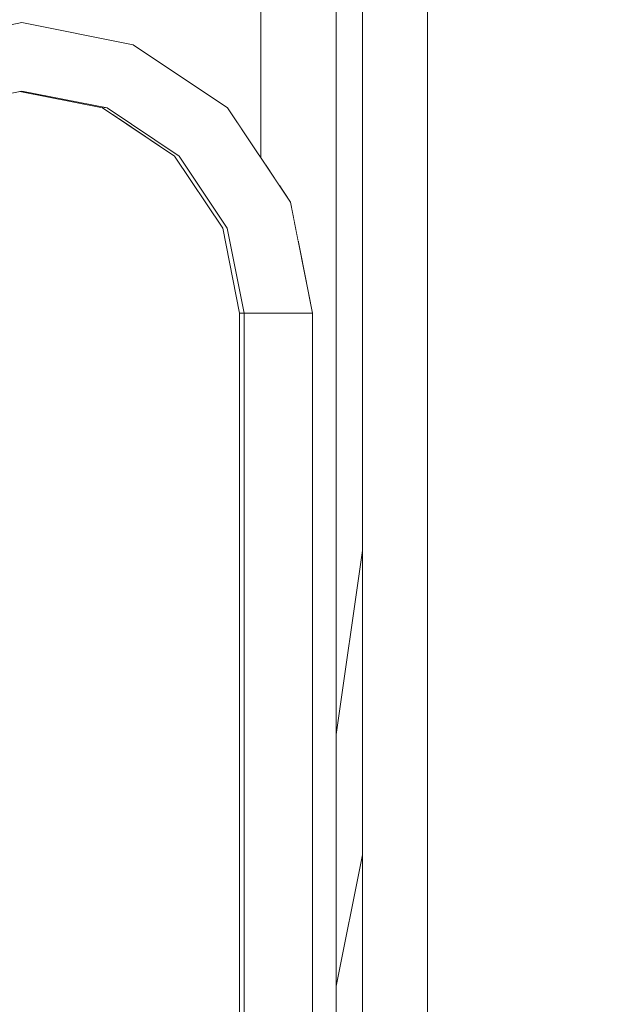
# Model space of a CAD drawing. Header units: millimetres. Extents: x -30280 to 309309, y -17460 to 4378.
# Tile 617 of 656: x 163211 to 163383, y -13454 to -13166. Entities that reach past the tile are written whole.
import ezdxf

# ---------------------------------------------------------------- set-up
doc = ezdxf.new("R2010")
doc.units = ezdxf.units.MM
doc.header["$MEASUREMENT"] = 0
doc.linetypes.add('Wipeout_Contour', pattern=[1000, 0, -1000])
doc.layers.add('P1_PLANTA PRIMERA_4_Nuevo_01 Sanitaris', color=7, linetype='Continuous')
doc.layers.add('P1_PLANTA PRIMERA_4_Nuevo_08_E_Envans secs', color=7, linetype='Continuous')
for name, color, linetype, lineweight in [('P1_PLANTA PRIMERA_4_Nuevo_01 Sanitaris_Pluma_Nº__1', 7, 'Continuous', 5), ('P1_PLANTA PRIMERA_4_Nuevo_01 Sanitaris_Pluma_Nº__75', 7, 'Continuous', 5), ('P1_PLANTA PRIMERA_4_Nuevo_08_E_Envans secs_Pluma_Nº__1', 7, 'Continuous', 5)]:
    doc.layers.add(name, color=color, linetype=linetype, lineweight=lineweight)

msp = doc.modelspace()

# ---------------------------------------------------------------- wipeouts: each hides what was drawn before it
at = {"color": 254, "linetype": 'Wipeout_Contour', "lineweight": 0, "ltscale": 491499.172021}
msp.add_wipeout([(163275.17, -13252.05), (163275.17, -13994.04), (163275.94, -13252.05)], dxfattribs=at).dxf.layer = 'P1_PLANTA PRIMERA_4_Nuevo_01 Sanitaris'
at = {"color": 254, "linetype": 'Wipeout_Contour', "lineweight": 0, "ltscale": 655424.220784}
msp.add_wipeout([(163290.34, -13252.05), (163286.51, -13252.05), (163286.51, -13992.05), (163290.34, -13992.05)], dxfattribs=at).dxf.layer = 'P1_PLANTA PRIMERA_4_Nuevo_01 Sanitaris'
at = {"color": 254, "linetype": 'Wipeout_Contour', "lineweight": 0, "ltscale": 655433.291838}
msp.add_wipeout([(163303.39, -13444.41), (163303.39, -13448.84), (163311.08, -13410.46), (163311.08, -13406.03)], dxfattribs=at).dxf.layer = 'P1_PLANTA PRIMERA_4_Nuevo_01 Sanitaris'

# ---------------------------------------------------------------- next in the draw order: wipeouts: each hides what was drawn before it
at = {"color": 254, "linetype": 'Wipeout_Contour', "lineweight": 0, "ltscale": 491501.240855}
msp.add_wipeout([(163275.94, -13252.05), (163275.94, -13993.89), (163276.49, -13252.05)], dxfattribs=at).dxf.layer = 'P1_PLANTA PRIMERA_4_Nuevo_01 Sanitaris'
at = {"color": 254, "linetype": 'Wipeout_Contour', "lineweight": 0, "ltscale": 655438.300951}
msp.add_wipeout([(163290.34, -13252.05), (163290.34, -13992.05), (163293.58, -13992.05), (163293.58, -13252.05)], dxfattribs=at).dxf.layer = 'P1_PLANTA PRIMERA_4_Nuevo_01 Sanitaris'
at = {"color": 254, "linetype": 'Wipeout_Contour', "lineweight": 0, "ltscale": 819289.371339}
msp.add_wipeout([(163303.39, -13432.3), (163303.39, -13444.41), (163311.08, -13406.03), (163311.08, -13403.42), (163309.24, -13403.1)], dxfattribs=at).dxf.layer = 'P1_PLANTA PRIMERA_4_Nuevo_01 Sanitaris'

# ---------------------------------------------------------------- next in the draw order: wipeouts: each hides what was drawn before it
at = {"color": 254, "linetype": 'Wipeout_Contour', "lineweight": 0, "ltscale": 491423.372085}
msp.add_wipeout([(163270.23, -13227.18), (163275.17, -13252.05), (163270.94, -13226.89)], dxfattribs=at).dxf.layer = 'P1_PLANTA PRIMERA_4_Nuevo_01 Sanitaris'
at = {"color": 254, "linetype": 'Wipeout_Contour', "lineweight": 0, "ltscale": 655449.063436}
msp.add_wipeout([(163293.58, -13252.05), (163293.58, -13992.05), (163295.74, -13992.05), (163295.74, -13252.05)], dxfattribs=at).dxf.layer = 'P1_PLANTA PRIMERA_4_Nuevo_01 Sanitaris'
at = {"color": 254, "linetype": 'Wipeout_Contour', "lineweight": 0, "ltscale": 655422.341754}
msp.add_wipeout([(163306.04, -13402.55), (163303.39, -13415.77), (163303.39, -13432.3), (163309.24, -13403.1)], dxfattribs=at).dxf.layer = 'P1_PLANTA PRIMERA_4_Nuevo_01 Sanitaris'

# ---------------------------------------------------------------- next in the draw order: wipeouts: each hides what was drawn before it
at = {"color": 254, "linetype": 'Wipeout_Contour', "lineweight": 0, "ltscale": 491384.887755}
msp.add_wipeout([(163256.14, -13206.09), (163270.23, -13227.18), (163256.71, -13205.59)], dxfattribs=at).dxf.layer = 'P1_PLANTA PRIMERA_4_Nuevo_01 Sanitaris'
at = {"color": 254, "linetype": 'Wipeout_Contour', "lineweight": 0, "ltscale": 491560.474673}
msp.add_wipeout([(163295.74, -13252.05), (163295.74, -13992.05), (163296.49, -13252.05)], dxfattribs=at).dxf.layer = 'P1_PLANTA PRIMERA_4_Nuevo_01 Sanitaris'
at = {"color": 254, "linetype": 'Wipeout_Contour', "lineweight": 0, "ltscale": 491577.174244}
msp.add_wipeout([(163311.08, -13390.25), (163309.24, -13403.1), (163311.08, -13403.42)], dxfattribs=at).dxf.layer = 'P1_PLANTA PRIMERA_4_Nuevo_01 Sanitaris'
at = {"color": 254, "linetype": 'Wipeout_Contour', "lineweight": 0, "ltscale": 491561.496667}
msp.add_wipeout([(163303.39, -13402.1), (163303.39, -13415.77), (163306.04, -13402.55)], dxfattribs=at).dxf.layer = 'P1_PLANTA PRIMERA_4_Nuevo_01 Sanitaris'

# ---------------------------------------------------------------- next in the draw order: wipeouts: each hides what was drawn before it
at = {"color": 254, "linetype": 'Wipeout_Contour', "lineweight": 0, "ltscale": 491325.682326}
msp.add_wipeout([(163235.15, -13191.76), (163256.14, -13206.09), (163236.37, -13192)], dxfattribs=at).dxf.layer = 'P1_PLANTA PRIMERA_4_Nuevo_01 Sanitaris'
at = {"color": 254, "linetype": 'Wipeout_Contour', "lineweight": 0, "ltscale": 491425.476565}
msp.add_wipeout([(163270.94, -13226.89), (163275.94, -13252.05), (163271.54, -13227.18)], dxfattribs=at).dxf.layer = 'P1_PLANTA PRIMERA_4_Nuevo_01 Sanitaris'
at = {"color": 254, "linetype": 'Wipeout_Contour', "lineweight": 0, "ltscale": 655429.194427}
msp.add_wipeout([(163306.04, -13402.55), (163309.24, -13403.1), (163311.08, -13390.25), (163311.08, -13367.32)], dxfattribs=at).dxf.layer = 'P1_PLANTA PRIMERA_4_Nuevo_01 Sanitaris'

# ---------------------------------------------------------------- next in the draw order: wipeouts: each hides what was drawn before it
at = {"color": 254, "linetype": 'Wipeout_Contour', "lineweight": 0, "ltscale": 491503.11615}
msp.add_wipeout([(163276.49, -13252.05), (163276.49, -13994.04), (163277.26, -13252.05)], dxfattribs=at).dxf.layer = 'P1_PLANTA PRIMERA_4_Nuevo_01 Sanitaris'
at = {"color": 254, "linetype": 'Wipeout_Contour', "lineweight": 0, "ltscale": 819272.428483}
msp.add_wipeout([(163303.39, -13398.13), (163303.39, -13402.1), (163306.04, -13402.55), (163311.08, -13367.32), (163311.08, -13344.39)], dxfattribs=at).dxf.layer = 'P1_PLANTA PRIMERA_4_Nuevo_01 Sanitaris'

# ---------------------------------------------------------------- next in the draw order: wipeouts: each hides what was drawn before it
at = {"color": 254, "linetype": 'Wipeout_Contour', "lineweight": 0, "ltscale": 655384.327125}
msp.add_wipeout([(163277.26, -13993.89), (163279.44, -13993.46), (163279.44, -13252.05), (163277.26, -13252.05)], dxfattribs=at).dxf.layer = 'P1_PLANTA PRIMERA_4_Nuevo_01 Sanitaris'
at = {"color": 254, "linetype": 'Wipeout_Contour', "lineweight": 0, "ltscale": 655412.184768}
msp.add_wipeout([(163303.39, -13381.35), (163303.39, -13398.13), (163311.08, -13344.39), (163311.08, -13327.61)], dxfattribs=at).dxf.layer = 'P1_PLANTA PRIMERA_4_Nuevo_01 Sanitaris'

# ---------------------------------------------------------------- next in the draw order: wipeouts: each hides what was drawn before it
at = {"color": 254, "linetype": 'Wipeout_Contour', "lineweight": 0, "ltscale": 491427.316741}
msp.add_wipeout([(163271.54, -13227.18), (163276.49, -13252.05), (163272.26, -13226.89)], dxfattribs=at).dxf.layer = 'P1_PLANTA PRIMERA_4_Nuevo_01 Sanitaris'
at = {"color": 254, "linetype": 'Wipeout_Contour', "lineweight": 0, "ltscale": 819274.884937}
msp.add_wipeout([(163279.44, -13252.05), (163279.44, -13993.46), (163281.4, -13993.07), (163282.69, -13992.81), (163282.69, -13252.05)], dxfattribs=at).dxf.layer = 'P1_PLANTA PRIMERA_4_Nuevo_01 Sanitaris'
at = {"color": 254, "linetype": 'Wipeout_Contour', "lineweight": 0, "ltscale": 655408.445845}
msp.add_wipeout([(163303.39, -13375.2), (163303.39, -13381.35), (163311.08, -13327.61), (163311.08, -13321.46)], dxfattribs=at).dxf.layer = 'P1_PLANTA PRIMERA_4_Nuevo_01 Sanitaris'

# ---------------------------------------------------------------- next in the draw order: wipeouts: each hides what was drawn before it
at = {"color": 254, "linetype": 'Wipeout_Contour', "lineweight": 0, "ltscale": 655360.696196}
msp.add_wipeout([(163301.92, -12976.11), (163301.92, -13540.05), (163303.39, -13540.05), (163303.39, -12974.64)], dxfattribs=at).dxf.layer = 'P1_PLANTA PRIMERA_4_Nuevo_01 Sanitaris'
at = {"color": 254, "linetype": 'Wipeout_Contour', "lineweight": 0, "ltscale": 655409.03146}
msp.add_wipeout([(163282.69, -13992.81), (163286.51, -13992.05), (163286.51, -13252.05), (163282.69, -13252.05)], dxfattribs=at).dxf.layer = 'P1_PLANTA PRIMERA_4_Nuevo_01 Sanitaris'

# ---------------------------------------------------------------- next in the draw order: wipeouts: each hides what was drawn before it
at = {"color": 254, "linetype": 'Wipeout_Contour', "lineweight": 0, "ltscale": 655349.965001}
msp.add_wipeout([(163297.89, -12977.58), (163297.89, -13540.05), (163301.92, -13540.05), (163301.92, -12976.11)], dxfattribs=at).dxf.layer = 'P1_PLANTA PRIMERA_4_Nuevo_01 Sanitaris'
at = {"color": 254, "linetype": 'Wipeout_Contour', "lineweight": 0, "ltscale": 655284.788397}
msp.add_wipeout([(163280.81, -13223.35), (163286.51, -13252.05), (163290.34, -13252.05), (163284.34, -13221.89)], dxfattribs=at).dxf.layer = 'P1_PLANTA PRIMERA_4_Nuevo_01 Sanitaris'

# ---------------------------------------------------------------- next in the draw order: wipeouts: each hides what was drawn before it
at = {"color": 254, "linetype": 'Wipeout_Contour', "lineweight": 0, "ltscale": 655231.110472}
msp.add_wipeout([(163264.55, -13199.02), (163280.81, -13223.35), (163284.34, -13221.89), (163267.25, -13196.31)], dxfattribs=at).dxf.layer = 'P1_PLANTA PRIMERA_4_Nuevo_01 Sanitaris'

# ---------------------------------------------------------------- next in the draw order: wipeouts: each hides what was drawn before it
at = {"color": 254, "linetype": 'Wipeout_Contour', "lineweight": 0, "ltscale": 655141.42476}
msp.add_wipeout([(163240.22, -13182.76), (163264.55, -13199.02), (163267.25, -13196.31), (163241.68, -13179.23)], dxfattribs=at).dxf.layer = 'P1_PLANTA PRIMERA_4_Nuevo_01 Sanitaris'
at = {"color": 254, "linetype": 'Wipeout_Contour', "lineweight": 0, "ltscale": 655298.11187}
msp.add_wipeout([(163284.34, -13221.89), (163290.34, -13252.05), (163293.58, -13252.05), (163287.33, -13220.64)], dxfattribs=at).dxf.layer = 'P1_PLANTA PRIMERA_4_Nuevo_01 Sanitaris'

# ---------------------------------------------------------------- next in the draw order: wipeouts: each hides what was drawn before it
at = {"color": 254, "linetype": 'Wipeout_Contour', "lineweight": 0, "ltscale": 655029.380085}
msp.add_wipeout([(163211.52, -13177.05), (163240.22, -13182.76), (163241.68, -13179.23), (163211.51, -13173.22)], dxfattribs=at).dxf.layer = 'P1_PLANTA PRIMERA_4_Nuevo_01 Sanitaris'
at = {"color": 254, "linetype": 'Wipeout_Contour', "lineweight": 0, "ltscale": 655241.963991}
msp.add_wipeout([(163267.25, -13196.31), (163284.34, -13221.89), (163287.33, -13220.64), (163269.54, -13194.02)], dxfattribs=at).dxf.layer = 'P1_PLANTA PRIMERA_4_Nuevo_01 Sanitaris'

# ---------------------------------------------------------------- next in the draw order: wipeouts: each hides what was drawn before it
at = {"color": 254, "linetype": 'Wipeout_Contour', "lineweight": 0, "ltscale": 654911.931818}
msp.add_wipeout([(163182.81, -13182.76), (163211.52, -13177.05), (163211.51, -13173.22), (163181.35, -13179.23)], dxfattribs=at).dxf.layer = 'P1_PLANTA PRIMERA_4_Nuevo_01 Sanitaris'
at = {"color": 254, "linetype": 'Wipeout_Contour', "lineweight": 0, "ltscale": 655148.155522}
msp.add_wipeout([(163241.68, -13179.23), (163267.25, -13196.31), (163269.54, -13194.02), (163242.92, -13176.23)], dxfattribs=at).dxf.layer = 'P1_PLANTA PRIMERA_4_Nuevo_01 Sanitaris'
at = {"color": 254, "linetype": 'Wipeout_Contour', "lineweight": 0, "ltscale": 655308.290506}
msp.add_wipeout([(163287.33, -13220.64), (163293.58, -13252.05), (163295.74, -13252.05), (163289.33, -13219.81)], dxfattribs=at).dxf.layer = 'P1_PLANTA PRIMERA_4_Nuevo_01 Sanitaris'

# ---------------------------------------------------------------- next in the draw order: wipeouts: each hides what was drawn before it
at = {"color": 254, "linetype": 'Wipeout_Contour', "lineweight": 0, "ltscale": 655030.960235}
msp.add_wipeout([(163211.51, -13173.22), (163241.68, -13179.23), (163242.92, -13176.23), (163211.51, -13169.98)], dxfattribs=at).dxf.layer = 'P1_PLANTA PRIMERA_4_Nuevo_01 Sanitaris'
at = {"color": 254, "linetype": 'Wipeout_Contour', "lineweight": 0, "ltscale": 655250.250472}
msp.add_wipeout([(163269.54, -13194.02), (163287.33, -13220.64), (163289.33, -13219.81), (163271.07, -13192.49)], dxfattribs=at).dxf.layer = 'P1_PLANTA PRIMERA_4_Nuevo_01 Sanitaris'

# ---------------------------------------------------------------- next in the draw order: wipeouts: each hides what was drawn before it
at = {"color": 254, "linetype": 'Wipeout_Contour', "lineweight": 0, "ltscale": 654908.135561}
msp.add_wipeout([(163181.35, -13179.23), (163211.51, -13173.22), (163211.51, -13169.98), (163180.1, -13176.23)], dxfattribs=at).dxf.layer = 'P1_PLANTA PRIMERA_4_Nuevo_01 Sanitaris'
at = {"color": 254, "linetype": 'Wipeout_Contour', "lineweight": 0, "ltscale": 655153.286138}
msp.add_wipeout([(163242.92, -13176.23), (163269.54, -13194.02), (163271.07, -13192.49), (163243.74, -13174.23)], dxfattribs=at).dxf.layer = 'P1_PLANTA PRIMERA_4_Nuevo_01 Sanitaris'
at = {"color": 254, "linetype": 'Wipeout_Contour', "lineweight": 0, "ltscale": 491480.780043}
msp.add_wipeout([(163289.33, -13219.81), (163295.74, -13252.05), (163290.02, -13219.52)], dxfattribs=at).dxf.layer = 'P1_PLANTA PRIMERA_4_Nuevo_01 Sanitaris'

# ---------------------------------------------------------------- next in the draw order: wipeouts: each hides what was drawn before it
at = {"color": 254, "linetype": 'Wipeout_Contour', "lineweight": 0, "ltscale": 982995.713904}
msp.add_wipeout([(163292.39, -12979.05), (163292.39, -13231.42), (163296.49, -13252.05), (163296.49, -13540.05), (163297.89, -13540.05), (163297.89, -12977.58)], dxfattribs=at).dxf.layer = 'P1_PLANTA PRIMERA_4_Nuevo_01 Sanitaris'
at = {"color": 254, "linetype": 'Wipeout_Contour', "lineweight": 0, "ltscale": 655032.148605}
msp.add_wipeout([(163211.51, -13169.98), (163242.92, -13176.23), (163243.74, -13174.23), (163211.5, -13167.81)], dxfattribs=at).dxf.layer = 'P1_PLANTA PRIMERA_4_Nuevo_01 Sanitaris'
at = {"color": 254, "linetype": 'Wipeout_Contour', "lineweight": 0, "ltscale": 491430.871212}
msp.add_wipeout([(163271.07, -13192.49), (163289.33, -13219.81), (163271.6, -13191.95)], dxfattribs=at).dxf.layer = 'P1_PLANTA PRIMERA_4_Nuevo_01 Sanitaris'

# ---------------------------------------------------------------- next in the draw order: wipeouts: each hides what was drawn before it
at = {"color": 254, "linetype": 'Wipeout_Contour', "lineweight": 0, "ltscale": 654905.222729}
msp.add_wipeout([(163180.1, -13176.23), (163211.51, -13169.98), (163211.5, -13167.81), (163179.26, -13174.23)], dxfattribs=at).dxf.layer = 'P1_PLANTA PRIMERA_4_Nuevo_01 Sanitaris'
at = {"color": 254, "linetype": 'Wipeout_Contour', "lineweight": 0, "ltscale": 491352.807388}
msp.add_wipeout([(163243.74, -13174.23), (163271.07, -13192.49), (163244.02, -13173.52)], dxfattribs=at).dxf.layer = 'P1_PLANTA PRIMERA_4_Nuevo_01 Sanitaris'
at = {"color": 254, "linetype": 'Wipeout_Contour', "lineweight": 0, "ltscale": 491388.804664}
msp.add_wipeout([(163257.45, -13206.09), (163271.54, -13227.18), (163258, -13205.55)], dxfattribs=at).dxf.layer = 'P1_PLANTA PRIMERA_4_Nuevo_01 Sanitaris'

# ---------------------------------------------------------------- next in the draw order: wipeouts: each hides what was drawn before it
at = {"color": 254, "linetype": 'Wipeout_Contour', "lineweight": 0, "ltscale": 491258.521923}
msp.add_wipeout([(163211.5, -13167.81), (163243.74, -13174.23), (163211.49, -13167.05)], dxfattribs=at).dxf.layer = 'P1_PLANTA PRIMERA_4_Nuevo_01 Sanitaris'
at = {"color": 254, "linetype": 'Wipeout_Contour', "lineweight": 0, "ltscale": 491328.517073}
msp.add_wipeout([(163236.37, -13192), (163257.45, -13206.09), (163236.67, -13191.3)], dxfattribs=at).dxf.layer = 'P1_PLANTA PRIMERA_4_Nuevo_01 Sanitaris'
at = {"color": 254, "linetype": 'Wipeout_Contour', "lineweight": 0, "ltscale": 655246.750966}
msp.add_wipeout([(163272.26, -13226.89), (163277.26, -13252.05), (163279.44, -13252.05), (163274.27, -13226.06)], dxfattribs=at).dxf.layer = 'P1_PLANTA PRIMERA_4_Nuevo_01 Sanitaris'

# ---------------------------------------------------------------- next in the draw order: wipeouts: each hides what was drawn before it
at = {"color": 254, "linetype": 'Wipeout_Contour', "lineweight": 0, "ltscale": 491162.40954}
msp.add_wipeout([(163179.26, -13174.23), (163211.5, -13167.81), (163178.96, -13173.52)], dxfattribs=at).dxf.layer = 'P1_PLANTA PRIMERA_4_Nuevo_01 Sanitaris'
at = {"color": 254, "linetype": 'Wipeout_Contour', "lineweight": 0, "ltscale": 491255.704307}
msp.add_wipeout([(163211.49, -13187.05), (163236.37, -13192), (163211.5, -13186.29)], dxfattribs=at).dxf.layer = 'P1_PLANTA PRIMERA_4_Nuevo_01 Sanitaris'
at = {"color": 254, "linetype": 'Wipeout_Contour', "lineweight": 0, "ltscale": 655200.093526}
msp.add_wipeout([(163258, -13205.55), (163272.26, -13226.89), (163274.27, -13226.06), (163259.54, -13204.02)], dxfattribs=at).dxf.layer = 'P1_PLANTA PRIMERA_4_Nuevo_01 Sanitaris'

# ---------------------------------------------------------------- next in the draw order: wipeouts: each hides what was drawn before it
at = {"color": 254, "linetype": 'Wipeout_Contour', "lineweight": 0, "ltscale": 491181.484126}
msp.add_wipeout([(163186.62, -13192), (163211.49, -13187.05), (163186.34, -13191.3)], dxfattribs=at).dxf.layer = 'P1_PLANTA PRIMERA_4_Nuevo_01 Sanitaris'
at = {"color": 254, "linetype": 'Wipeout_Contour', "lineweight": 0, "ltscale": 655122.143753}
msp.add_wipeout([(163236.67, -13191.3), (163258, -13205.55), (163259.54, -13204.02), (163237.5, -13189.29)], dxfattribs=at).dxf.layer = 'P1_PLANTA PRIMERA_4_Nuevo_01 Sanitaris'
at = {"color": 254, "linetype": 'Wipeout_Contour', "lineweight": 0, "ltscale": 655256.99298}
msp.add_wipeout([(163274.27, -13226.06), (163279.44, -13252.05), (163282.69, -13252.05), (163277.27, -13224.81)], dxfattribs=at).dxf.layer = 'P1_PLANTA PRIMERA_4_Nuevo_01 Sanitaris'

# ---------------------------------------------------------------- next in the draw order: wipeouts: each hides what was drawn before it
at = {"color": 254, "linetype": 'Wipeout_Contour', "lineweight": 0, "ltscale": 655024.763876}
msp.add_wipeout([(163211.5, -13186.29), (163236.67, -13191.3), (163237.5, -13189.29), (163211.51, -13184.12)], dxfattribs=at).dxf.layer = 'P1_PLANTA PRIMERA_4_Nuevo_01 Sanitaris'
at = {"color": 254, "linetype": 'Wipeout_Contour', "lineweight": 0, "ltscale": 655208.451532}
msp.add_wipeout([(163259.54, -13204.02), (163274.27, -13226.06), (163277.27, -13224.81), (163261.84, -13201.72)], dxfattribs=at).dxf.layer = 'P1_PLANTA PRIMERA_4_Nuevo_01 Sanitaris'

# ---------------------------------------------------------------- next in the draw order: wipeouts: each hides what was drawn before it
at = {"color": 254, "linetype": 'Wipeout_Contour', "lineweight": 0, "ltscale": 654922.711595}
msp.add_wipeout([(163186.34, -13191.3), (163211.5, -13186.29), (163211.51, -13184.12), (163185.51, -13189.29)], dxfattribs=at).dxf.layer = 'P1_PLANTA PRIMERA_4_Nuevo_01 Sanitaris'
at = {"color": 254, "linetype": 'Wipeout_Contour', "lineweight": 0, "ltscale": 655127.348561}
msp.add_wipeout([(163237.5, -13189.29), (163259.54, -13204.02), (163261.84, -13201.72), (163238.75, -13186.3)], dxfattribs=at).dxf.layer = 'P1_PLANTA PRIMERA_4_Nuevo_01 Sanitaris'
at = {"color": 254, "linetype": 'Wipeout_Contour', "lineweight": 0, "ltscale": 655270.349429}
msp.add_wipeout([(163277.27, -13224.81), (163282.69, -13252.05), (163286.51, -13252.05), (163280.81, -13223.35)], dxfattribs=at).dxf.layer = 'P1_PLANTA PRIMERA_4_Nuevo_01 Sanitaris'

# ---------------------------------------------------------------- next in the draw order: wipeouts: each hides what was drawn before it
at = {"color": 254, "linetype": 'Wipeout_Contour', "lineweight": 0, "ltscale": 819081.729571}
msp.add_wipeout([(163286.89, -13214.83), (163290.02, -13219.52), (163292.39, -13231.42), (163292.39, -12979.05), (163286.89, -12977.58)], dxfattribs=at).dxf.layer = 'P1_PLANTA PRIMERA_4_Nuevo_01 Sanitaris'
at = {"color": 254, "linetype": 'Wipeout_Contour', "lineweight": 0, "ltscale": 655026.02787}
msp.add_wipeout([(163211.51, -13184.12), (163237.5, -13189.29), (163238.75, -13186.3), (163211.51, -13180.88)], dxfattribs=at).dxf.layer = 'P1_PLANTA PRIMERA_4_Nuevo_01 Sanitaris'
at = {"color": 254, "linetype": 'Wipeout_Contour', "lineweight": 0, "ltscale": 655219.342677}
msp.add_wipeout([(163261.84, -13201.72), (163277.27, -13224.81), (163280.81, -13223.35), (163264.55, -13199.02)], dxfattribs=at).dxf.layer = 'P1_PLANTA PRIMERA_4_Nuevo_01 Sanitaris'

# ---------------------------------------------------------------- next in the draw order: wipeouts: each hides what was drawn before it
at = {"color": 254, "linetype": 'Wipeout_Contour', "lineweight": 0, "ltscale": 819035.012833}
msp.add_wipeout([(163282.86, -12976.11), (163282.86, -13208.81), (163286.89, -13214.83), (163286.89, -12977.58), (163283.39, -12976.64)], dxfattribs=at).dxf.layer = 'P1_PLANTA PRIMERA_4_Nuevo_01 Sanitaris'
at = {"color": 254, "linetype": 'Wipeout_Contour', "lineweight": 0, "ltscale": 654919.81934}
msp.add_wipeout([(163185.51, -13189.29), (163211.51, -13184.12), (163211.51, -13180.88), (163184.28, -13186.3)], dxfattribs=at).dxf.layer = 'P1_PLANTA PRIMERA_4_Nuevo_01 Sanitaris'
at = {"color": 254, "linetype": 'Wipeout_Contour', "lineweight": 0, "ltscale": 655134.118624}
msp.add_wipeout([(163238.75, -13186.3), (163261.84, -13201.72), (163264.55, -13199.02), (163240.22, -13182.76)], dxfattribs=at).dxf.layer = 'P1_PLANTA PRIMERA_4_Nuevo_01 Sanitaris'

# ---------------------------------------------------------------- next in the draw order: wipeouts: each hides what was drawn before it
at = {"color": 254, "linetype": 'Wipeout_Contour', "lineweight": 0, "ltscale": 655224.599045}
msp.add_wipeout([(163281.39, -12974.64), (163281.39, -13206.6), (163282.86, -13208.81), (163282.86, -12976.11)], dxfattribs=at).dxf.layer = 'P1_PLANTA PRIMERA_4_Nuevo_01 Sanitaris'
at = {"color": 254, "linetype": 'Wipeout_Contour', "lineweight": 0, "ltscale": 655027.648427}
msp.add_wipeout([(163211.51, -13180.88), (163238.75, -13186.3), (163240.22, -13182.76), (163211.52, -13177.05)], dxfattribs=at).dxf.layer = 'P1_PLANTA PRIMERA_4_Nuevo_01 Sanitaris'

# ---------------------------------------------------------------- next in the draw order: wipeouts: each hides what was drawn before it
at = {"color": 254, "linetype": 'Wipeout_Contour', "lineweight": 0, "ltscale": 654916.034262}
msp.add_wipeout([(163184.28, -13186.3), (163211.51, -13180.88), (163211.52, -13177.05), (163182.81, -13182.76)], dxfattribs=at).dxf.layer = 'P1_PLANTA PRIMERA_4_Nuevo_01 Sanitaris'

# ---------------------------------------------------------------- next in the draw order: wipeouts: each hides what was drawn before it
at = {"color": 254, "linetype": 'Wipeout_Contour', "lineweight": 0, "ltscale": 37522073.14953981}
msp.add_wipeout([(163329.96, -12475.05), (161204.64, -12475.05), (161204.64, -12800.05), (161222.03, -12800.05), (161222.03, -14920.05), (161484.08, -14920.05), (161485.74, -14907.86), (161486.24, -14905.9), (161486.85, -14904.69), (161487.65, -14903.6), (161488.63, -14902.69), (161489.73, -14901.96), (161490.95, -14901.44), (161492.17, -14901.22), (161493.3, -14900.86), (161494.35, -14900.29), (161495.29, -14899.54), (161496.09, -14898.63), (161496.73, -14897.59), (161497.19, -14896.44), (161497.45, -14895.23), (161497.49, -14242.05), (161459.51, -14242.05), (161435.59, -14241.75), (161395.23, -14234.57), (161356.83, -14220.97), (161339.19, -14211.17), (161332.98, -14207.84), (161319.83, -14197.57), (161308.8, -14185.33), (161300.22, -14171.49), (161294.35, -14156.48), (161291.37, -14140.74), (161291.37, -14132.77), (161278.38, -14132.77), (161278.33, -14129.15), (161279.72, -14121.57), (161282.5, -14114.33), (161286.59, -14107.64), (161291.87, -14101.73), (161298.17, -14096.75), (161301.74, -14094.81), (161303.65, -14093.77), (161307.02, -14091.1), (161309.85, -14087.93), (161311.68, -14084.85), (161316.73, -14075.27), (161317.48, -14072.03), (161839.22, -14072.03), (161840.12, -14075.28), (161845.16, -14084.86), (161847, -14087.95), (161849.82, -14091.12), (161853.2, -14093.78), (161855.11, -14094.82), (161858.68, -14096.76), (161864.97, -14101.74), (161870.25, -14107.66), (161874.34, -14114.34), (161877.12, -14121.58), (161878.52, -14129.16), (161878.49, -14132.64), (161865.48, -14132.77), (161865.48, -14140.75), (161862.5, -14156.49), (161856.63, -14171.5), (161848.05, -14185.34), (161837.02, -14197.58), (161823.87, -14207.85), (161817.66, -14211.17), (161800.02, -14220.97), (161761.62, -14234.57), (161721.27, -14241.75), (161697.36, -14242.05), (161659.39, -14242.05), (161659.39, -14894.27), (161659.69, -14896.44), (161660.15, -14897.59), (161660.79, -14898.63), (161661.59, -14899.54), (161662.53, -14900.29), (161663.58, -14900.86), (161664.71, -14901.22), (161665.94, -14901.44), (161667.15, -14901.96), (161668.26, -14902.69), (161669.23, -14903.6), (161670.03, -14904.69), (161670.65, -14905.9), (161671.05, -14907.2), (161672.8, -14920.05), (163311.08, -14920.05), (163311.08, -14822.05), (163301.2, -14822.05), (163301.2, -14772.05), (162869.31, -14772.05), (162770.83, -14522.05), (162770.83, -14492.05), (162778.74, -14472.05), (162785.74, -14472.05), (162778.74, -14452.05), (163179.73, -14452.05), (163179.74, -14472.05), (163179.76, -14492.05), (163311.08, -14492.05), (163311.08, -14052.05), (163285.13, -14052.05), (163273.65, -14049.77), (163263.92, -14043.26), (163257.41, -14033.53), (163255.13, -14022.05), (163257.41, -14010.57), (163263.92, -14000.84), (163273.65, -13994.34), (163275.17, -13994.03), (163275.17, -13746.05), (163274.39, -13761.05), (163272.89, -13761.05), (163272.89, -13982.05), (163272.02, -13985.31), (163269.64, -13987.69), (163266.39, -13988.57), (163263.14, -13987.69), (163260.76, -13985.31), (163259.89, -13982.05), (163259.89, -13761.05), (163258.39, -13761.05), (163258.39, -13746.05), (163252.39, -13746.05), (163247.92, -13744.85), (163241.87, -13743.62), (163240.39, -13742.84), (163237.12, -13739.57), (163232.73, -13735.82), (163224.47, -13724.02), (163224.47, -13720.08), (163232.73, -13708.29), (163237.12, -13704.53), (163240.39, -13701.27), (163241.87, -13700.48), (163247.92, -13699.25), (163252.39, -13698.05), (163254.39, -13698.05), (163254.39, -13697.05), (163261.31, -13697.05), (163266.01, -13615), (163272.3, -13560.05), (163265.57, -13560.05), (163264.13, -13560.05), (163240.97, -13560.05), (163212.77, -13560.05), (163188.71, -13560.05), (163187.3, -13560.05), (163172.85, -13560.05), (163172.85, -13540.05), (163274.6, -13540.05), (163275.17, -13535.01), (163275.17, -13252.05), (163270.23, -13227.18), (163256.14, -13206.09), (163235.05, -13192), (163210.83, -13187.18), (163186.62, -13192), (163165.53, -13206.09), (163151.44, -13227.18), (163146.49, -13252.05), (163146.49, -14062.05), (163125.17, -14062.05), (163125.17, -13412.05), (163074.68, -13412.05), (163065.41, -13411.14), (163056.02, -13408.29), (163047.37, -13403.67), (163039.78, -13397.44), (163033.56, -13389.86), (163028.94, -13381.2), (163026.09, -13371.82), (163025.17, -13362.54), (162932.54, -13362.05), (162932.54, -13262.05), (163025.17, -13262.05), (163025.17, -13252.05), (163045.17, -13252.05), (163045.17, -13262.05), (163082.67, -13262.05), (163082.67, -13362.05), (163045.22, -13362.05), (163045.8, -13367.89), (163047.5, -13373.51), (163050.27, -13378.69), (163054, -13383.23), (163058.53, -13386.96), (163063.71, -13389.72), (163069.33, -13391.43), (163075.67, -13392.05), (163125.17, -13392.05), (163125.17, -13252.05), (163131.64, -13219.52), (163150.07, -13191.95), (163177.65, -13173.52), (163210.17, -13167.05), (163211.49, -13167.05), (163244.02, -13173.52), (163271.6, -13191.95), (163281.39, -13206.6), (163281.39, -12974.64), (163276.8, -12970.05), (163274.39, -12961.05), (163276.8, -12952.05), (163278.17, -12950.68), (163276.23, -12946.52), (163273.97, -12947.57), (163231.19, -12861.86), (163212.22, -12829.57), (163210.86, -12830.31), (163208, -12826.22), (163205.54, -12827.94), (163153.92, -12754.21), (163156.37, -12752.49), (163153.51, -12748.4), (163175.62, -12732.91), (163192.01, -12745.85), (163226.42, -12795), (163233.01, -12814.69), (163232.1, -12815.44), (163233.33, -12817.62), (163251.92, -12851.67), (163281.39, -12912.46), (163281.39, -12723.05), (163329.96, -12723.05)], dxfattribs=at).dxf.layer = 'P1_PLANTA PRIMERA_4_Nuevo_08_E_Envans secs'

# ---------------------------------------------------------------- next in the draw order: linework, layer by layer
at = {"layer": 'P1_PLANTA PRIMERA_4_Nuevo_01 Sanitaris_Pluma_Nº__1', "color": 7, "linetype": 'Continuous', "lineweight": 5}
for p, q in [((163211.49, -13167.05), (163178.97, -13173.52)), ((163244.02, -13173.52), (163211.49, -13167.05)), ((163271.6, -13191.95), (163244.02, -13173.52)), ((163211.49, -13187.05), (163186.62, -13192)), ((163235.05, -13192), (163210.83, -13187.18)), ((163236.37, -13192), (163211.49, -13187.05)), ((163256.14, -13206.09), (163235.05, -13192)), ((163257.45, -13206.09), (163236.37, -13192)), ((163290.02, -13219.52), (163271.6, -13191.95)), ((163270.23, -13227.18), (163256.14, -13206.09)), ((163271.54, -13227.18), (163257.45, -13206.09)), ((163296.49, -13252.05), (163290.02, -13219.52)), ((163275.17, -13252.05), (163270.23, -13227.18)), ((163276.49, -13252.05), (163271.54, -13227.18)), ((163275.17, -13252.05), (163275.94, -13252.05)), ((163275.17, -13994.04), (163275.17, -13252.05)), ((163275.94, -13252.05), (163276.49, -13252.05)), ((163276.49, -13252.05), (163277.26, -13252.05)), ((163276.49, -13994.04), (163276.49, -13252.05)), ((163277.26, -13252.05), (163279.44, -13252.05)), ((163279.44, -13252.05), (163282.69, -13252.05)), ((163282.69, -13252.05), (163286.52, -13252.05)), ((163286.52, -13252.05), (163290.34, -13252.05)), ((163290.34, -13252.05), (163293.58, -13252.05)), ((163293.58, -13252.05), (163295.74, -13252.05)), ((163295.74, -13252.05), (163296.49, -13252.05)), ((163296.49, -13992.05), (163296.49, -13252.05))]:
    msp.add_line(p, q, dxfattribs=at)
at = {"layer": 'P1_PLANTA PRIMERA_4_Nuevo_01 Sanitaris_Pluma_Nº__75', "color": 7, "linetype": 'Continuous', "lineweight": 5}
msp.add_line((163281.39, -13206.6), (163281.39, -12974.64), dxfattribs=at)

# ---------------------------------------------------------------- next in the draw order: wipeouts: each hides what was drawn before it
at = {"color": 254, "linetype": 'Wipeout_Contour', "lineweight": 0, "ltscale": 655355.105874}
msp.add_wipeout([(163303.39, -13001.26), (163303.39, -13375.2), (163311.08, -13321.46), (163311.08, -13045.12)], dxfattribs=at).dxf.layer = 'P1_PLANTA PRIMERA_4_Nuevo_08_E_Envans secs'
at = {"color": 254, "linetype": 'Wipeout_Contour', "lineweight": 0, "ltscale": 1310930.79050958}
msp.add_wipeout([(163303.39, -13448.84), (163303.39, -13540.05), (163305.39, -13540.05), (163305.39, -13560.05), (163303.39, -13560.05), (163303.39, -13629.05), (163311.08, -13629.05), (163311.08, -13410.46)], dxfattribs=at).dxf.layer = 'P1_PLANTA PRIMERA_4_Nuevo_08_E_Envans secs'

# ---------------------------------------------------------------- next in the draw order: linework, layer by layer
at = {"layer": 'P1_PLANTA PRIMERA_4_Nuevo_01 Sanitaris_Pluma_Nº__75', "color": 7, "linetype": 'Continuous', "lineweight": 5}
msp.add_line((163303.39, -13540.05), (163303.39, -12974.64), dxfattribs=at)

# ---------------------------------------------------------------- next in the draw order: wipeouts: each hides what was drawn before it
at = {"color": 254, "linetype": 'Wipeout_Contour', "lineweight": 0, "ltscale": 819487.064447}
msp.add_wipeout([(163311.08, -14920.05), (163330.08, -14920.05), (163330.08, -12862.05), (163329.96, -12850.05), (163311.08, -12850.05)], dxfattribs=at).dxf.layer = 'P1_PLANTA PRIMERA_4_Nuevo_08_E_Envans secs'

# ---------------------------------------------------------------- next in the draw order: linework, layer by layer
at = {"layer": 'P1_PLANTA PRIMERA_4_Nuevo_01 Sanitaris_Pluma_Nº__75', "color": 7, "linetype": 'Continuous', "lineweight": 5}
for p, q in [((163303.39, -13375.2), (163311.08, -13321.46)), ((163303.39, -13448.84), (163311.08, -13410.46))]:
    msp.add_line(p, q, dxfattribs=at)
at = {"layer": 'P1_PLANTA PRIMERA_4_Nuevo_08_E_Envans secs_Pluma_Nº__1', "color": 7, "linetype": 'Continuous', "lineweight": 5}
msp.add_line((163311.08, -14920.05), (163311.08, -12850.05), dxfattribs=at)

# ---------------------------------------------------------------- next in the draw order: wipeouts: each hides what was drawn before it
at = {"color": 254, "linetype": 'Wipeout_Contour', "lineweight": 0, "ltscale": 983902.586017}
msp.add_wipeout([(163330.08, -12862.05), (163330.08, -14920.05), (163331.13, -14920.05), (163331.13, -14922.05), (163423.96, -14922.05), (163423.96, -12862.05)], dxfattribs=at).dxf.layer = 'P1_PLANTA PRIMERA_4_Nuevo_08_E_Envans secs'

# ---------------------------------------------------------------- next in the draw order: linework, layer by layer
at = {"layer": 'P1_PLANTA PRIMERA_4_Nuevo_08_E_Envans secs_Pluma_Nº__1', "color": 7, "linetype": 'Continuous', "lineweight": 5}
msp.add_line((163330.08, -14920.05), (163330.08, -12862.05), dxfattribs=at)

doc.saveas('drawing.dxf')
